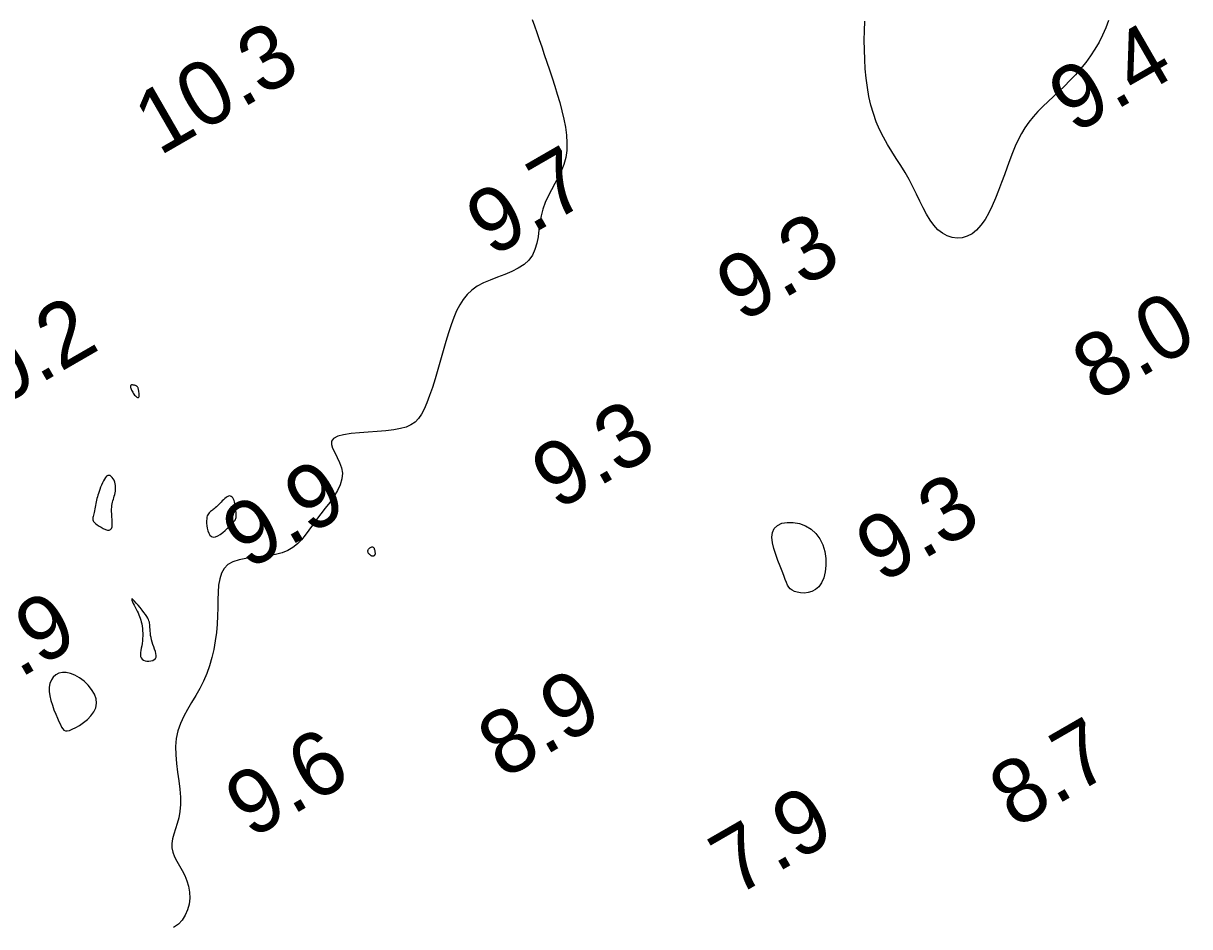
# Model space of a CAD drawing. Extents: x 3024098 to 3056816, y 418252 to 509144.
# Drawn here: x 3036706.3 to 3036797.5, y 419490.6 to 419561.2 of the extents above; entities that cross this region are included whole.
import ezdxf

# ---------------------------------------------------------------- set-up
doc = ezdxf.new("R2010")
doc.units = 0
doc.layers.add('V-CHAN-CONT-EL10', color=7, linetype='Continuous')
doc.layers.add('V-TOPO-SOUN-0911', color=7, linetype='Continuous')

msp = doc.modelspace()

# ---------------------------------------------------------------- linework, layer by layer
at = {"layer": 'V-CHAN-CONT-EL10'}
for points in [[(3036746.063, 419561.535), (3036746.243, 419561.038), (3036746.427, 419560.515), (3036746.617, 419559.968), (3036746.815, 419559.401), (3036747.017, 419558.815), (3036747.223, 419558.214), (3036747.429, 419557.598), (3036747.635, 419556.972), (3036747.837, 419556.336), (3036748.035, 419555.693), (3036748.224, 419555.046), (3036748.399, 419554.399), (3036748.551, 419553.755), (3036748.673, 419553.12), (3036748.756, 419552.496), (3036748.792, 419551.888), (3036748.774, 419551.301), (3036748.694, 419550.738), (3036748.547, 419550.202), (3036748.347, 419549.688), (3036748.108, 419549.19), (3036747.847, 419548.702), (3036747.581, 419548.216), (3036747.325, 419547.728), (3036747.096, 419547.23), (3036746.909, 419546.715), (3036746.775, 419546.182), (3036746.68, 419545.637), (3036746.604, 419545.09), (3036746.527, 419544.553), (3036746.429, 419544.035), (3036746.29, 419543.548), (3036746.091, 419543.101), (3036745.811, 419542.705), (3036745.436, 419542.368), (3036744.983, 419542.079), (3036744.471, 419541.827), (3036743.922, 419541.599), (3036743.356, 419541.382), (3036742.796, 419541.163), (3036742.262, 419540.93), (3036741.776, 419540.67), (3036741.353, 419540.372), (3036740.99, 419540.033), (3036740.676, 419539.651), (3036740.403, 419539.223), (3036740.162, 419538.749), (3036739.943, 419538.225), (3036739.738, 419537.651), (3036739.536, 419537.024), (3036739.33, 419536.346), (3036739.12, 419535.631), (3036738.907, 419534.897), (3036738.693, 419534.161), (3036738.477, 419533.441), (3036738.263, 419532.754), (3036738.05, 419532.118), (3036737.84, 419531.551), (3036737.632, 419531.065), (3036737.415, 419530.658), (3036737.178, 419530.322), (3036736.908, 419530.049), (3036736.592, 419529.832), (3036736.218, 419529.663), (3036735.773, 419529.535), (3036735.246, 419529.44), (3036734.63, 419529.37), (3036733.954, 419529.316), (3036733.251, 419529.267), (3036732.555, 419529.216), (3036731.901, 419529.15), (3036731.324, 419529.062), (3036730.858, 419528.94), (3036730.536, 419528.776), (3036730.382, 419528.562), (3036730.371, 419528.302), (3036730.465, 419527.999), (3036730.628, 419527.66), (3036730.823, 419527.289), (3036731.012, 419526.892), (3036731.159, 419526.474), (3036731.226, 419526.041), (3036731.187, 419525.597), (3036731.05, 419525.144), (3036730.834, 419524.687), (3036730.557, 419524.228), (3036730.237, 419523.77), (3036729.893, 419523.314), (3036729.543, 419522.865), (3036729.206, 419522.424), (3036728.894, 419521.996), (3036728.601, 419521.585), (3036728.313, 419521.198), (3036728.019, 419520.839), (3036727.705, 419520.516), (3036727.358, 419520.233), (3036726.967, 419519.996), (3036726.518, 419519.813), (3036726.005, 419519.683), (3036725.443, 419519.594), (3036724.855, 419519.527), (3036724.261, 419519.465), (3036723.685, 419519.39), (3036723.147, 419519.284), (3036722.67, 419519.129), (3036722.274, 419518.906), (3036721.977, 419518.604), (3036721.767, 419518.226), (3036721.63, 419517.782), (3036721.548, 419517.281), (3036721.507, 419516.732), (3036721.491, 419516.144), (3036721.483, 419515.527), (3036721.467, 419514.889), (3036721.431, 419514.24), (3036721.369, 419513.584), (3036721.28, 419512.927), (3036721.162, 419512.272), (3036721.013, 419511.626), (3036720.831, 419510.992), (3036720.614, 419510.374), (3036720.36, 419509.779), (3036720.07, 419509.208), (3036719.756, 419508.656), (3036719.434, 419508.115), (3036719.119, 419507.578), (3036718.827, 419507.035), (3036718.572, 419506.481), (3036718.37, 419505.906), (3036718.237, 419505.304), (3036718.182, 419504.669), (3036718.191, 419504.009), (3036718.247, 419503.335), (3036718.331, 419502.657), (3036718.425, 419501.987), (3036718.509, 419501.335), (3036718.565, 419500.711), (3036718.575, 419500.127), (3036718.526, 419499.589), (3036718.43, 419499.096), (3036718.306, 419498.642), (3036718.17, 419498.22), (3036718.042, 419497.824), (3036717.938, 419497.45), (3036717.878, 419497.091), (3036717.879, 419496.741), (3036717.954, 419496.394), (3036718.089, 419496.047), (3036718.269, 419495.696), (3036718.475, 419495.337), (3036718.689, 419494.965), (3036718.894, 419494.577), (3036719.071, 419494.17), (3036719.204, 419493.738), (3036719.278, 419493.282), (3036719.289, 419492.812), (3036719.237, 419492.344), (3036719.122, 419491.891), (3036718.943, 419491.468), (3036718.702, 419491.089), (3036718.397, 419490.77), (3036718.028, 419490.524)], [(3036791.134, 419561.458), (3036790.93, 419560.891), (3036790.685, 419560.329), (3036790.402, 419559.776), (3036790.084, 419559.234), (3036789.736, 419558.705), (3036789.362, 419558.191), (3036788.968, 419557.694), (3036788.556, 419557.217), (3036788.133, 419556.763), (3036787.702, 419556.331), (3036787.268, 419555.917), (3036786.837, 419555.517), (3036786.414, 419555.124), (3036786.004, 419554.733), (3036785.613, 419554.337), (3036785.247, 419553.933), (3036784.91, 419553.513), (3036784.606, 419553.074), (3036784.331, 419552.614), (3036784.081, 419552.132), (3036783.849, 419551.63), (3036783.63, 419551.105), (3036783.42, 419550.559), (3036783.211, 419549.992), (3036783, 419549.401), (3036782.781, 419548.791), (3036782.552, 419548.173), (3036782.31, 419547.56), (3036782.053, 419546.967), (3036781.779, 419546.408), (3036781.486, 419545.896), (3036781.171, 419545.446), (3036780.833, 419545.072), (3036780.471, 419544.785), (3036780.091, 419544.585), (3036779.698, 419544.471), (3036779.302, 419544.439), (3036778.907, 419544.488), (3036778.522, 419544.615), (3036778.154, 419544.818), (3036777.809, 419545.095), (3036777.493, 419545.442), (3036777.2, 419545.85), (3036776.923, 419546.309), (3036776.657, 419546.809), (3036776.393, 419547.339), (3036776.125, 419547.89), (3036775.846, 419548.452), (3036775.549, 419549.013), (3036775.23, 419549.567), (3036774.893, 419550.115), (3036774.549, 419550.663), (3036774.204, 419551.214), (3036773.866, 419551.773), (3036773.545, 419552.346), (3036773.247, 419552.936), (3036772.982, 419553.548), (3036772.755, 419554.186), (3036772.565, 419554.848), (3036772.41, 419555.531), (3036772.287, 419556.233), (3036772.192, 419556.95), (3036772.123, 419557.679), (3036772.077, 419558.418), (3036772.051, 419559.164), (3036772.042, 419559.915), (3036772.054, 419560.668), (3036772.087, 419561.421)]]:
    msp.add_lwpolyline(points, dxfattribs=at)
for points in [[(3036715.321, 419532.04), (3036715.333, 419532.096), (3036715.337, 419532.165), (3036715.334, 419532.241), (3036715.327, 419532.323), (3036715.317, 419532.405), (3036715.304, 419532.485), (3036715.289, 419532.558), (3036715.274, 419532.623), (3036715.259, 419532.678), (3036715.242, 419532.725), (3036715.224, 419532.765), (3036715.204, 419532.798), (3036715.182, 419532.826), (3036715.156, 419532.85), (3036715.127, 419532.871), (3036715.094, 419532.889), (3036715.058, 419532.904), (3036715.02, 419532.917), (3036714.979, 419532.928), (3036714.938, 419532.937), (3036714.897, 419532.944), (3036714.856, 419532.949), (3036714.817, 419532.953), (3036714.78, 419532.955), (3036714.746, 419532.953), (3036714.715, 419532.948), (3036714.69, 419532.937), (3036714.67, 419532.92), (3036714.656, 419532.894), (3036714.65, 419532.86), (3036714.652, 419532.815), (3036714.663, 419532.759), (3036714.683, 419532.693), (3036714.709, 419532.621), (3036714.743, 419532.543), (3036714.782, 419532.463), (3036714.826, 419532.382), (3036714.875, 419532.303), (3036714.926, 419532.229), (3036714.98, 419532.161), (3036715.036, 419532.1), (3036715.09, 419532.05), (3036715.143, 419532.011), (3036715.192, 419531.984), (3036715.235, 419531.973), (3036715.273, 419531.977), (3036715.302, 419531.999)], [(3036713.175, 419523.235), (3036713.183, 419523.392), (3036713.199, 419523.533), (3036713.222, 419523.662), (3036713.25, 419523.783), (3036713.283, 419523.899), (3036713.318, 419524.014), (3036713.354, 419524.132), (3036713.39, 419524.255), (3036713.423, 419524.384), (3036713.452, 419524.518), (3036713.475, 419524.655), (3036713.489, 419524.795), (3036713.493, 419524.937), (3036713.484, 419525.079), (3036713.461, 419525.221), (3036713.422, 419525.361), (3036713.368, 419525.494), (3036713.303, 419525.616), (3036713.228, 419525.72), (3036713.146, 419525.803), (3036713.059, 419525.858), (3036712.968, 419525.88), (3036712.878, 419525.864), (3036712.788, 419525.808), (3036712.701, 419525.715), (3036712.616, 419525.593), (3036712.535, 419525.448), (3036712.458, 419525.287), (3036712.386, 419525.117), (3036712.318, 419524.945), (3036712.257, 419524.778), (3036712.201, 419524.621), (3036712.152, 419524.473), (3036712.107, 419524.333), (3036712.067, 419524.198), (3036712.03, 419524.066), (3036711.997, 419523.936), (3036711.966, 419523.805), (3036711.936, 419523.671), (3036711.908, 419523.534), (3036711.881, 419523.394), (3036711.855, 419523.255), (3036711.83, 419523.118), (3036711.806, 419522.988), (3036711.783, 419522.866), (3036711.761, 419522.755), (3036711.739, 419522.658), (3036711.72, 419522.577), (3036711.705, 419522.508), (3036711.698, 419522.447), (3036711.704, 419522.39), (3036711.726, 419522.333), (3036711.769, 419522.271), (3036711.835, 419522.202), (3036711.929, 419522.12), (3036712.053, 419522.024), (3036712.2, 419521.92), (3036712.361, 419521.818), (3036712.529, 419521.725), (3036712.695, 419521.652), (3036712.85, 419521.607), (3036712.985, 419521.599), (3036713.094, 419521.636), (3036713.168, 419521.725), (3036713.212, 419521.859), (3036713.232, 419522.028), (3036713.234, 419522.222), (3036713.224, 419522.432), (3036713.207, 419522.648), (3036713.189, 419522.86), (3036713.177, 419523.058)], [(3036720.609, 419522.147), (3036720.626, 419521.946), (3036720.66, 419521.74), (3036720.711, 419521.54), (3036720.781, 419521.36), (3036720.873, 419521.211), (3036720.988, 419521.107), (3036721.127, 419521.058), (3036721.291, 419521.074), (3036721.474, 419521.147), (3036721.669, 419521.263), (3036721.868, 419521.411), (3036722.065, 419521.578), (3036722.252, 419521.752), (3036722.422, 419521.92), (3036722.567, 419522.07), (3036722.683, 419522.193), (3036722.77, 419522.292), (3036722.834, 419522.373), (3036722.876, 419522.443), (3036722.902, 419522.507), (3036722.915, 419522.574), (3036722.919, 419522.647), (3036722.918, 419522.735), (3036722.914, 419522.842), (3036722.908, 419522.965), (3036722.899, 419523.1), (3036722.886, 419523.242), (3036722.87, 419523.388), (3036722.849, 419523.533), (3036722.822, 419523.674), (3036722.79, 419523.805), (3036722.751, 419523.923), (3036722.707, 419524.026), (3036722.655, 419524.113), (3036722.598, 419524.182), (3036722.534, 419524.231), (3036722.465, 419524.26), (3036722.389, 419524.267), (3036722.307, 419524.25), (3036722.22, 419524.21), (3036722.128, 419524.148), (3036722.033, 419524.07), (3036721.935, 419523.98), (3036721.837, 419523.881), (3036721.738, 419523.779), (3036721.642, 419523.678), (3036721.547, 419523.581), (3036721.457, 419523.493), (3036721.37, 419523.413), (3036721.287, 419523.34), (3036721.207, 419523.273), (3036721.131, 419523.211), (3036721.059, 419523.153), (3036720.989, 419523.099), (3036720.923, 419523.046), (3036720.861, 419522.994), (3036720.802, 419522.939), (3036720.749, 419522.878), (3036720.702, 419522.805), (3036720.664, 419522.718), (3036720.634, 419522.612), (3036720.614, 419522.484), (3036720.605, 419522.329)], [(3036765.257, 419521.972), (3036765.606, 419522.129), (3036766.024, 419522.205), (3036766.486, 419522.198), (3036766.966, 419522.109), (3036767.44, 419521.936), (3036767.882, 419521.681), (3036768.265, 419521.341), (3036768.571, 419520.921), (3036768.797, 419520.439), (3036768.947, 419519.917), (3036769.026, 419519.377), (3036769.038, 419518.84), (3036768.986, 419518.33), (3036768.875, 419517.868), (3036768.708, 419517.475), (3036768.49, 419517.17), (3036768.234, 419516.947), (3036767.951, 419516.797), (3036767.654, 419516.71), (3036767.356, 419516.677), (3036767.069, 419516.688), (3036766.807, 419516.733), (3036766.581, 419516.803), (3036766.4, 419516.891), (3036766.258, 419516.999), (3036766.144, 419517.133), (3036766.048, 419517.299), (3036765.959, 419517.501), (3036765.867, 419517.745), (3036765.761, 419518.037), (3036765.631, 419518.381), (3036765.47, 419518.78), (3036765.295, 419519.219), (3036765.123, 419519.681), (3036764.974, 419520.149), (3036764.869, 419520.606), (3036764.826, 419521.034), (3036764.865, 419521.415), (3036765.004, 419521.733)], [(3036733.39, 419519.658), (3036733.353, 419519.692), (3036733.316, 419519.731), (3036733.282, 419519.774), (3036733.252, 419519.822), (3036733.231, 419519.874), (3036733.221, 419519.928), (3036733.224, 419519.985), (3036733.244, 419520.044), (3036733.277, 419520.103), (3036733.321, 419520.158), (3036733.372, 419520.207), (3036733.428, 419520.248), (3036733.485, 419520.277), (3036733.541, 419520.292), (3036733.591, 419520.29), (3036733.635, 419520.269), (3036733.671, 419520.233), (3036733.701, 419520.183), (3036733.725, 419520.126), (3036733.744, 419520.063), (3036733.758, 419519.998), (3036733.769, 419519.936), (3036733.776, 419519.879), (3036733.781, 419519.832), (3036733.783, 419519.792), (3036733.783, 419519.76), (3036733.781, 419519.733), (3036733.778, 419519.712), (3036733.773, 419519.693), (3036733.766, 419519.677), (3036733.759, 419519.662), (3036733.75, 419519.647), (3036733.74, 419519.632), (3036733.73, 419519.618), (3036733.718, 419519.604), (3036733.706, 419519.592), (3036733.693, 419519.58), (3036733.68, 419519.571), (3036733.665, 419519.563), (3036733.651, 419519.557), (3036733.636, 419519.553), (3036733.621, 419519.55), (3036733.606, 419519.549), (3036733.592, 419519.549), (3036733.578, 419519.55), (3036733.565, 419519.551), (3036733.553, 419519.552), (3036733.542, 419519.554), (3036733.532, 419519.557), (3036733.521, 419519.561), (3036733.508, 419519.567), (3036733.493, 419519.576), (3036733.474, 419519.589), (3036733.452, 419519.607), (3036733.424, 419519.629)], [(3036715.662, 419511.431), (3036715.794, 419511.379), (3036715.944, 419511.349), (3036716.102, 419511.343), (3036716.257, 419511.361), (3036716.399, 419511.401), (3036716.518, 419511.465), (3036716.604, 419511.553), (3036716.65, 419511.664), (3036716.66, 419511.796), (3036716.641, 419511.944), (3036716.599, 419512.107), (3036716.542, 419512.28), (3036716.477, 419512.461), (3036716.411, 419512.645), (3036716.35, 419512.831), (3036716.3, 419513.014), (3036716.261, 419513.194), (3036716.231, 419513.367), (3036716.209, 419513.534), (3036716.193, 419513.692), (3036716.181, 419513.841), (3036716.173, 419513.977), (3036716.166, 419514.101), (3036716.158, 419514.211), (3036716.147, 419514.311), (3036716.13, 419514.406), (3036716.102, 419514.503), (3036716.061, 419514.604), (3036716.004, 419514.716), (3036715.927, 419514.843), (3036715.828, 419514.991), (3036715.704, 419515.161), (3036715.562, 419515.347), (3036715.41, 419515.538), (3036715.257, 419515.724), (3036715.111, 419515.894), (3036714.979, 419516.039), (3036714.87, 419516.148), (3036714.793, 419516.212), (3036714.753, 419516.222), (3036714.747, 419516.184), (3036714.769, 419516.106), (3036714.813, 419515.997), (3036714.874, 419515.865), (3036714.947, 419515.716), (3036715.025, 419515.561), (3036715.104, 419515.407), (3036715.177, 419515.259), (3036715.245, 419515.118), (3036715.308, 419514.981), (3036715.365, 419514.845), (3036715.416, 419514.708), (3036715.461, 419514.566), (3036715.5, 419514.417), (3036715.534, 419514.259), (3036715.562, 419514.09), (3036715.584, 419513.91), (3036715.599, 419513.722), (3036715.607, 419513.528), (3036715.608, 419513.331), (3036715.601, 419513.131), (3036715.586, 419512.932), (3036715.563, 419512.735), (3036715.532, 419512.542), (3036715.498, 419512.355), (3036715.466, 419512.178), (3036715.444, 419512.012), (3036715.436, 419511.859), (3036715.448, 419511.723), (3036715.486, 419511.604), (3036715.556, 419511.507)], [(3036711.965, 419508.409), (3036711.829, 419508.774), (3036711.615, 419509.13), (3036711.34, 419509.467), (3036711.02, 419509.774), (3036710.672, 419510.037), (3036710.314, 419510.248), (3036709.962, 419510.393), (3036709.631, 419510.464), (3036709.327, 419510.464), (3036709.054, 419510.4), (3036708.816, 419510.276), (3036708.618, 419510.1), (3036708.464, 419509.876), (3036708.357, 419509.61), (3036708.303, 419509.31), (3036708.302, 419508.98), (3036708.349, 419508.63), (3036708.432, 419508.268), (3036708.542, 419507.905), (3036708.67, 419507.549), (3036708.806, 419507.21), (3036708.94, 419506.898), (3036709.063, 419506.62), (3036709.169, 419506.386), (3036709.262, 419506.196), (3036709.353, 419506.052), (3036709.451, 419505.953), (3036709.566, 419505.9), (3036709.706, 419505.893), (3036709.881, 419505.932), (3036710.1, 419506.017), (3036710.368, 419506.149), (3036710.669, 419506.324), (3036710.982, 419506.537), (3036711.286, 419506.786), (3036711.562, 419507.065), (3036711.787, 419507.371), (3036711.942, 419507.7), (3036712.007, 419508.048)]]:
    msp.add_lwpolyline(points, close=True, dxfattribs=at)

# ---------------------------------------------------------------- texts
at = {"layer": 'V-TOPO-SOUN-0911'}
for s, p in [('10.3 ', (3036716.907, 419550.831)), ('9.4', (3036788.457, 419552.541)), ('9.7', (3036742.887, 419542.891)), ('9.3', (3036762.447, 419537.771)), ('10.2 ', (3036701.127, 419529.301)), ('8.0', (3036790.295, 419531.571)), ('9.3', (3036748.007, 419523.081)), ('9.9', (3036723.827, 419518.421)), ('9.3', (3036773.367, 419517.371)), ('9.9', (3036702.767, 419508.121)), ('8.9', (3036743.807, 419502.051)), ('8.7', (3036783.807, 419498.181)), ('9.6', (3036724.055, 419497.392)), ('7.9', (3036761.957, 419492.891))]:
    msp.add_text(s, height=5, rotation=30, dxfattribs=at).set_placement(p)

doc.saveas('drawing.dxf')
